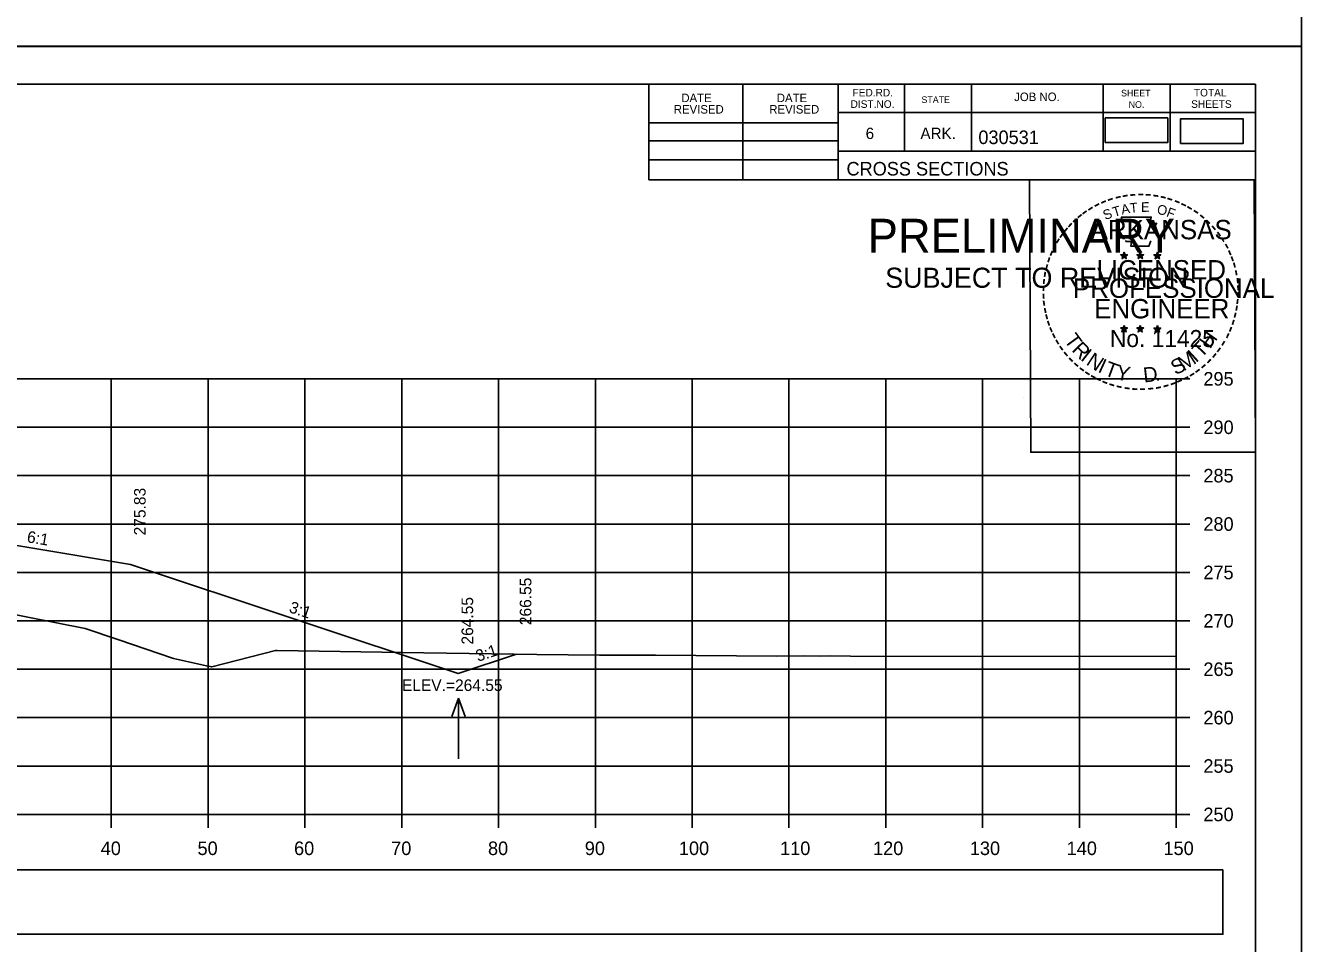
# Model space of a CAD drawing. Extents: x 285 to 4233, y -659 to 3710.
# Drawn here: x 2590.6 to 2722.4, y 1590.2 to 1685 of the extents above; entities that cross this region are included whole.
import ezdxf

# ---------------------------------------------------------------- set-up
doc = ezdxf.new("R2010")
doc.units = 0
for name, color, linetype in [('R_Axis', 7, 'Continuous'), ('R_Axis Annot', 7, 'Continuous'), ('R_Border', 7, 'Continuous'), ('R_Border PE', 7, 'Continuous'), ('R_Border Prem', 7, 'Continuous'), ('R_Exist Surface', 7, 'Continuous'), ('R_Fin Surface', 7, 'Continuous'), ('R_Grid', 7, 'Continuous'), ('R_No Plot', 7, 'Continuous'), ('R_Water Annot', 7, 'Continuous'), ('R_Xsect Elev', 7, 'Continuous'), ('R_Xsect Slope', 7, 'Continuous')]:
    doc.layers.add(name, color=color, linetype=linetype)

msp = doc.modelspace()

# ---------------------------------------------------------------- linework, layer by layer
at = {"layer": 'R_Axis'}
for p, q in [((2709.5, 1603.52), (2709.5, 1648.52)), ((2710.9, 1648.52), (2709.5, 1648.52)), ((2710.9, 1643.52), (2709.5, 1643.52)), ((2710.9, 1638.52), (2709.5, 1638.52)), ((2710.9, 1633.52), (2709.5, 1633.52)), ((2710.9, 1628.52), (2709.5, 1628.52)), ((2710.9, 1623.52), (2709.5, 1623.52)), ((2710.9, 1618.52), (2709.5, 1618.52)), ((2710.9, 1613.52), (2709.5, 1613.52)), ((2710.9, 1608.52), (2709.5, 1608.52)), ((2409.5, 1603.52), (2709.5, 1603.52)), ((2599.5, 1602.12), (2599.5, 1603.52)), ((2609.5, 1602.12), (2609.5, 1603.52)), ((2619.5, 1602.12), (2619.5, 1603.52)), ((2629.5, 1602.12), (2629.5, 1603.52)), ((2639.5, 1602.12), (2639.5, 1603.52)), ((2649.5, 1602.12), (2649.5, 1603.52)), ((2659.5, 1602.12), (2659.5, 1603.52)), ((2669.5, 1602.12), (2669.5, 1603.52)), ((2679.5, 1602.12), (2679.5, 1603.52)), ((2689.5, 1602.12), (2689.5, 1603.52)), ((2699.5, 1602.12), (2699.5, 1603.52)), ((2709.5, 1602.12), (2709.5, 1603.52)), ((2710.9, 1603.52), (2709.5, 1603.52))]:
    msp.add_line(p, q, dxfattribs=at)
at = {"layer": 'R_Axis Annot'}
for points in [[(2702.16, 1672.93), (2708.62, 1672.93), (2708.62, 1675.48), (2702.16, 1675.48)], [(2709.94, 1672.83), (2716.4, 1672.83), (2716.4, 1675.39), (2709.94, 1675.39)], [(2573.96, 1591.13), (2714.32, 1591.13), (2714.32, 1597.78), (2573.96, 1597.78)]]:
    msp.add_lwpolyline(points, close=True, dxfattribs=at)
at = {"layer": 'R_Border'}
for p, q in [((2401.5, 1678.98), (2717.68, 1678.98)), ((2655.04, 1669.1), (2655.04, 1678.98)), ((2664.72, 1669.1), (2664.72, 1678.98)), ((2674.58, 1678.98), (2674.58, 1669.1)), ((2681.42, 1678.98), (2681.42, 1672.04)), ((2688.36, 1678.98), (2688.36, 1672.04)), ((2701.94, 1678.98), (2701.94, 1672.04)), ((2708.88, 1678.98), (2708.88, 1672.04)), ((2717.68, 1473.52), (2717.68, 1678.98)), ((2717.68, 1676.04), (2674.58, 1676.04)), ((2717.68, 1676.06), (2717.68, 1676.06)), ((2655.04, 1674.96), (2674.58, 1674.96)), ((2655.04, 1673.1), (2674.58, 1673.1)), ((2655.04, 1671.16), (2674.58, 1671.16)), ((2717.68, 1672.04), (2674.58, 1672.04)), ((2677.54, 1672.04), (2717.68, 1672.04)), ((2717.68, 1669.1), (2655.04, 1669.1))]:
    msp.add_line(p, q, dxfattribs=at)
at = {"layer": 'R_Border PE'}
for p, q in [((2703.77, 1661.35), (2704.11, 1661.24)), ((2703.77, 1661.35), (2704.02, 1661.31)), ((2703.77, 1661.35), (2704, 1661.23)), ((2703.9, 1660.95), (2704.11, 1661.24)), ((2703.9, 1660.95), (2704.02, 1661.19)), ((2703.9, 1660.95), (2704.11, 1661.16)), ((2704.11, 1661.61), (2704.07, 1661.36)), ((2704.11, 1661.24), (2704.11, 1661.61)), ((2704.11, 1661.61), (2704.16, 1661.36)), ((2704.46, 1661.35), (2704.11, 1661.24)), ((2704.33, 1660.95), (2704.11, 1661.24)), ((2704.33, 1660.95), (2704.11, 1661.16)), ((2704.46, 1661.35), (2704.18, 1661.3)), ((2704.33, 1660.95), (2704.19, 1661.24)), ((2704.46, 1661.35), (2704.26, 1661.25)), ((2705.44, 1661.35), (2705.78, 1661.24)), ((2705.44, 1661.35), (2705.69, 1661.31)), ((2705.44, 1661.35), (2705.67, 1661.23)), ((2705.57, 1660.95), (2705.78, 1661.24)), ((2705.57, 1660.95), (2705.69, 1661.19)), ((2705.57, 1660.95), (2705.78, 1661.16)), ((2705.78, 1661.61), (2705.74, 1661.36)), ((2705.78, 1661.24), (2705.78, 1661.61)), ((2705.78, 1661.61), (2705.83, 1661.36)), ((2706.13, 1661.35), (2705.78, 1661.24)), ((2706, 1660.95), (2705.78, 1661.24)), ((2706, 1660.95), (2705.78, 1661.16)), ((2706.13, 1661.35), (2705.85, 1661.3)), ((2706, 1660.95), (2705.86, 1661.24)), ((2706.13, 1661.35), (2705.93, 1661.25)), ((2707.2, 1661.34), (2707.55, 1661.23)), ((2707.2, 1661.34), (2707.45, 1661.3)), ((2707.2, 1661.34), (2707.44, 1661.22)), ((2707.33, 1660.93), (2707.55, 1661.23)), ((2707.33, 1660.93), (2707.46, 1661.18)), ((2707.33, 1660.93), (2707.55, 1661.15)), ((2707.55, 1661.6), (2707.51, 1661.34)), ((2707.55, 1661.23), (2707.55, 1661.6)), ((2707.55, 1661.6), (2707.6, 1661.35)), ((2707.9, 1661.34), (2707.55, 1661.23)), ((2707.76, 1660.93), (2707.55, 1661.23)), ((2707.76, 1660.93), (2707.55, 1661.15)), ((2707.9, 1661.34), (2707.61, 1661.29)), ((2707.76, 1660.93), (2707.62, 1661.22)), ((2707.9, 1661.34), (2707.69, 1661.24)), ((2704.11, 1654.03), (2704.07, 1653.78)), ((2704.11, 1653.67), (2704.11, 1654.03)), ((2704.11, 1654.03), (2704.16, 1653.78)), ((2705.78, 1654.03), (2705.74, 1653.78)), ((2705.78, 1653.67), (2705.78, 1654.03)), ((2705.78, 1654.03), (2705.83, 1653.78)), ((2707.55, 1654.02), (2707.51, 1653.77)), ((2707.55, 1653.66), (2707.55, 1654.02)), ((2707.55, 1654.02), (2707.6, 1653.77)), ((2703.76, 1653.78), (2704.11, 1653.67)), ((2703.76, 1653.78), (2704.01, 1653.74)), ((2703.76, 1653.78), (2704, 1653.66)), ((2703.89, 1653.37), (2704.11, 1653.67)), ((2703.89, 1653.37), (2704.02, 1653.62)), ((2703.89, 1653.37), (2704.11, 1653.59)), ((2704.46, 1653.78), (2704.11, 1653.67)), ((2704.32, 1653.37), (2704.11, 1653.67)), ((2704.32, 1653.37), (2704.11, 1653.59)), ((2704.46, 1653.78), (2704.17, 1653.73)), ((2704.32, 1653.37), (2704.19, 1653.66)), ((2704.46, 1653.78), (2704.25, 1653.68)), ((2705.43, 1653.78), (2705.78, 1653.67)), ((2705.43, 1653.78), (2705.68, 1653.74)), ((2705.43, 1653.78), (2705.67, 1653.66)), ((2705.56, 1653.37), (2705.78, 1653.67)), ((2705.56, 1653.37), (2705.69, 1653.62)), ((2705.56, 1653.37), (2705.78, 1653.59)), ((2706.13, 1653.78), (2705.78, 1653.67)), ((2705.99, 1653.37), (2705.78, 1653.67)), ((2705.99, 1653.37), (2705.78, 1653.59)), ((2706.13, 1653.78), (2705.84, 1653.73)), ((2705.99, 1653.37), (2705.86, 1653.66)), ((2706.13, 1653.78), (2705.92, 1653.68)), ((2707.2, 1653.77), (2707.55, 1653.66)), ((2707.2, 1653.77), (2707.45, 1653.73)), ((2707.2, 1653.77), (2707.43, 1653.65)), ((2707.33, 1653.36), (2707.55, 1653.66)), ((2707.33, 1653.36), (2707.46, 1653.61)), ((2707.33, 1653.36), (2707.54, 1653.58)), ((2707.76, 1653.36), (2707.54, 1653.58)), ((2707.89, 1653.77), (2707.55, 1653.66)), ((2707.76, 1653.36), (2707.55, 1653.66)), ((2707.89, 1653.77), (2707.61, 1653.72)), ((2707.76, 1653.36), (2707.62, 1653.65)), ((2707.89, 1653.77), (2707.69, 1653.67))]:
    msp.add_line(p, q, dxfattribs=at)
for points in [[(2703.81, 1665.23), (2704.08, 1664.4)], [(2707.32, 1664.31), (2707.46, 1664.59), (2706.77, 1664.57), (2706.92, 1665.23), (2703.81, 1665.23)], [(2704.3, 1662.81), (2704.3, 1662.72), (2704.86, 1662.7), (2704.81, 1662.23), (2706.68, 1662.23), (2706.88, 1662.77)], [(2704.11, 1661.61), (2704.33, 1660.95), (2703.77, 1661.35), (2704.46, 1661.35), (2703.9, 1660.95), (2704.11, 1661.61)], [(2705.78, 1661.61), (2706, 1660.95), (2705.44, 1661.35), (2706.13, 1661.35), (2705.57, 1660.95), (2705.78, 1661.61)], [(2707.55, 1661.6), (2707.76, 1660.93), (2707.2, 1661.34), (2707.9, 1661.34), (2707.33, 1660.93), (2707.55, 1661.6)], [(2704.11, 1654.03), (2704.32, 1653.37), (2703.76, 1653.78), (2704.46, 1653.78), (2703.89, 1653.37), (2704.11, 1654.03)], [(2705.78, 1654.03), (2705.99, 1653.37), (2705.43, 1653.78), (2706.13, 1653.78), (2705.56, 1653.37), (2705.78, 1654.03)], [(2707.55, 1654.02), (2707.76, 1653.36), (2707.2, 1653.77), (2707.89, 1653.77), (2707.33, 1653.36), (2707.55, 1654.02)]]:
    msp.add_lwpolyline(points, dxfattribs=at)
for centre, radius in [((2704.11, 1661.24), 0.172), ((2704.11, 1661.24), 0.145), ((2704.11, 1661.24), 0.116), ((2704.11, 1661.24), 0.0991), ((2704.11, 1661.24), 0.0747), ((2704.11, 1661.24), 0.0495), ((2704.11, 1661.24), 0.0296), ((2705.78, 1661.24), 0.172), ((2705.78, 1661.24), 0.145), ((2705.78, 1661.24), 0.116), ((2705.78, 1661.24), 0.0991), ((2705.78, 1661.24), 0.0747), ((2705.78, 1661.24), 0.0495), ((2705.78, 1661.24), 0.0296), ((2707.55, 1661.23), 0.172), ((2707.55, 1661.23), 0.145), ((2707.55, 1661.23), 0.116), ((2707.55, 1661.23), 0.0991), ((2707.55, 1661.23), 0.0747), ((2707.55, 1661.23), 0.0495), ((2707.55, 1661.23), 0.0296), ((2704.11, 1653.67), 0.172), ((2704.11, 1653.67), 0.145), ((2704.11, 1653.67), 0.116), ((2704.11, 1653.67), 0.0991), ((2704.11, 1653.67), 0.0747), ((2704.11, 1653.67), 0.0495), ((2704.11, 1653.67), 0.0296), ((2705.78, 1653.67), 0.172), ((2705.78, 1653.67), 0.145), ((2705.78, 1653.67), 0.116), ((2705.78, 1653.67), 0.0991), ((2705.78, 1653.67), 0.0747), ((2705.78, 1653.67), 0.0495), ((2705.78, 1653.67), 0.0296), ((2707.55, 1653.66), 0.172), ((2707.55, 1653.66), 0.145), ((2707.55, 1653.66), 0.116), ((2707.55, 1653.66), 0.0991), ((2707.55, 1653.66), 0.0747), ((2707.55, 1653.66), 0.0495), ((2707.55, 1653.66), 0.0296)]:
    msp.add_circle(centre, radius, dxfattribs=at)
at = {"layer": 'R_Exist Surface'}
msp.add_lwpolyline([(2587.88, 1624.47), (2596.79, 1622.72), (2600.17, 1621.59), (2605.93, 1619.64), (2609.33, 1618.86), (2609.88, 1618.76), (2616.48, 1620.46), (2616.49, 1620.47), (2616.64, 1620.47), (2631.79, 1620.22), (2643.45, 1620.04), (2649.92, 1619.98), (2655.7, 1619.96), (2668.24, 1619.87), (2671.07, 1619.89), (2672.73, 1619.87), (2673.75, 1619.92), (2675.84, 1619.88), (2709.5, 1619.84)], dxfattribs=at)
at = {"layer": 'R_Fin Surface'}
msp.add_lwpolyline([(2464.45, 1627.13), (2487.75, 1619.36), (2517.5, 1629.28), (2541.5, 1633.28), (2547.5, 1633.52), (2571.5, 1633.04), (2573.5, 1633), (2581.5, 1632.68), (2601.5, 1629.35), (2635.33, 1618.07), (2641.34, 1620.07)], dxfattribs=at)
at = {"layer": 'R_Grid'}
for p, q in [((2409.5, 1648.52), (2709.5, 1648.52)), ((2599.5, 1603.52), (2599.5, 1648.52)), ((2609.5, 1603.52), (2609.5, 1648.52)), ((2619.5, 1603.52), (2619.5, 1648.52)), ((2629.5, 1603.52), (2629.5, 1648.52)), ((2639.5, 1603.52), (2639.5, 1648.52)), ((2649.5, 1603.52), (2649.5, 1648.52)), ((2659.5, 1603.52), (2659.5, 1648.52)), ((2669.5, 1603.52), (2669.5, 1648.52)), ((2679.5, 1603.52), (2679.5, 1648.52)), ((2689.5, 1603.52), (2689.5, 1648.52)), ((2699.5, 1603.52), (2699.5, 1648.52)), ((2709.5, 1603.52), (2709.5, 1648.52)), ((2409.5, 1643.52), (2709.5, 1643.52)), ((2409.5, 1638.52), (2709.5, 1638.52)), ((2409.5, 1633.52), (2709.5, 1633.52)), ((2409.5, 1628.52), (2709.5, 1628.52)), ((2409.5, 1623.52), (2709.5, 1623.52)), ((2409.5, 1618.52), (2709.5, 1618.52)), ((2409.5, 1613.52), (2709.5, 1613.52)), ((2409.5, 1608.52), (2709.5, 1608.52)), ((2409.5, 1603.52), (2709.5, 1603.52))]:
    msp.add_line(p, q, dxfattribs=at)
at = {"layer": 'R_No Plot'}
for p, q in [((2389.1, 1682.88), (2722.43, 1682.88)), ((2389.1, 1682.87), (2722.43, 1682.87)), ((2693.72, 1646.64), (2693.72, 1646.64))]:
    msp.add_line(p, q, dxfattribs=at)
for points in [[(2389.09, 1896.21), (2722.43, 1896.21), (2722.43, 1682.87), (2389.09, 1682.87)], [(2389.09, 1682.87), (2722.43, 1682.87), (2722.43, 1469.54), (2389.09, 1469.54)], [(2635.42, 1678.98), (2655.04, 1678.98), (2655.04, 1669.1), (2671.15, 1669.1), (2694.35, 1669.1), (2694.47, 1640.94), (2717.68, 1640.94), (2717.68, 1473.52), (2401.5, 1473.52), (2401.5, 1678.98)], [(2694.35, 1669.1), (2717.56, 1669.1), (2717.68, 1640.94), (2694.47, 1640.94)]]:
    msp.add_lwpolyline(points, close=True, dxfattribs=at)
at = {"layer": 'R_Water Annot'}
for p, q in [((2635.37, 1615.54), (2634.67, 1613.62)), ((2635.37, 1609.26), (2635.37, 1615.54)), ((2635.37, 1615.54), (2636.07, 1613.62))]:
    msp.add_line(p, q, dxfattribs=at)

# ---------------------------------------------------------------- texts
at = {"layer": 'R_Axis Annot'}
for s, p in [('295', (2712.3, 1647.82)), ('290', (2712.3, 1642.82)), ('285', (2712.3, 1637.82)), ('280', (2712.3, 1632.82)), ('275', (2712.3, 1627.82)), ('270', (2712.3, 1622.82)), ('265', (2712.3, 1617.82)), ('260', (2712.3, 1612.82)), ('255', (2712.3, 1607.82)), ('250', (2712.3, 1602.82)), ('40', (2598.41, 1599.32)), ('50', (2608.41, 1599.32)), ('60', (2618.38, 1599.32)), ('70', (2628.41, 1599.32)), ('80', (2638.41, 1599.32)), ('90', (2648.41, 1599.32)), ('100', (2658.13, 1599.32)), ('110', (2668.58, 1599.32)), ('120', (2678.18, 1599.32)), ('130', (2688.18, 1599.32)), ('140', (2698.18, 1599.32)), ('150', (2708.18, 1599.32))]:
    msp.add_text(s, height=1.4, dxfattribs=at).set_placement(p)
at = {"layer": 'R_Border'}
for s, height, p in [('DATE', 0.879, (2658.38, 1677.11)), ('DATE', 0.879, (2668.24, 1677.11)), ('FED.RD.', 0.782, (2676.06, 1677.7)), ('STATE', 0.684, (2683.18, 1677.02)), ('JOB NO.', 0.879, (2692.76, 1677.22)), ('SHEET', 0.684, (2703.8, 1677.7)), ('TOTAL', 0.782, (2711.32, 1677.7)), ('REVISED', 0.879, (2657.6, 1675.93)), ('REVISED', 0.879, (2667.46, 1675.93)), ('DIST.NO.', 0.782, (2675.86, 1676.52)), ('NO.', 0.684, (2704.58, 1676.52)), ('SHEETS', 0.782, (2711.04, 1676.52)), ('6', 1.17, (2677.42, 1673.3)), ('ARK.', 1.172, (2683.08, 1673.3)), ('030531', 1.4, (2689.06, 1672.78)), ('CROSS SECTIONS', 1.4, (2675.44, 1669.53))]:
    msp.add_text(s, height=height, rotation=360, dxfattribs=at).set_placement(p)
at = {"layer": 'R_Border PE'}
for s, height, rotation, p in [('-', 1.6, 19.1761, (2702.55, 1666.36)), ('-', 1.6, 13.6301, (2703.3, 1666.6)), ('-', 1.6, 10.2193, (2703.98, 1666.76)), ('-', 1.6, 5.8968, (2704.71, 1666.87)), ('-', 1.6, 0.1862, (2705.48, 1666.94)), ('-', 1.6, 357.743, (2706.21, 1666.93)), ('-', 1.6, 352.1617, (2706.95, 1666.87)), ('-', 1.6, 347.2049, (2707.67, 1666.76)), ('-', 1.6, 342.3362, (2708.3, 1666.61)), ('-', 1.6, 36.2317, (2700.11, 1665.01)), ('-', 1.6, 34.0636, (2700.69, 1665.4)), ('-', 1.6, 28.7918, (2701.29, 1665.77)), ('-', 1.6, 24.3072, (2701.92, 1666.09)), ('S', 1, 21.594, (2702.16, 1664.91)), ('T', 1, 16.4036, (2703.08, 1665.24)), ('A', 1, 11.2132, (2703.9, 1665.49)), ('T', 1, 6.0228, (2704.75, 1665.66)), ('E', 1, 0.8323, (2705.86, 1665.77)), ('O', 1, 350.4515, (2707.46, 1665.56)), ('F', 1, 340.0707, (2708.41, 1665.33)), ('-', 1.6, 337.8551, (2709.04, 1666.38)), ('-', 1.6, 334.1211, (2709.67, 1666.11)), ('-', 1.6, 329.6409, (2710.25, 1665.83)), ('-', 1.6, 325.8627, (2710.89, 1665.47)), ('-', 1.6, 48.423, (2698.76, 1663.73)), ('-', 1.6, 42.9622, (2699.2, 1664.21)), ('-', 1.6, 38.9507, (2699.64, 1664.63)), ('ARKANSAS', 2, 360, (2700.66, 1662.94)), ('-', 1.6, 320.5297, (2711.5, 1665.04)), ('-', 1.6, 315.5786, (2712.1, 1664.55)), ('-', 1.6, 54.2325, (2697.94, 1662.68)), ('-', 1.6, 50.6142, (2698.35, 1663.25)), ('-', 1.6, 309.8797, (2712.67, 1664)), ('-', 1.6, 306.6522, (2713.2, 1663.4)), ('-', 1.6, 62.8713, (2697.3, 1661.54)), ('-', 1.6, 58.0706, (2697.61, 1662.15)), ('-', 1.4, 303.6753, (2713.68, 1662.83)), ('-', 1.6, 299.6684, (2714, 1662.23)), ('-', 1.6, 72.3945, (2696.82, 1660.3)), ('-', 1.6, 67.7743, (2697.04, 1660.93)), ('LICENSED', 2, 360, (2701.26, 1658.79)), ('DWB', 0.01, 360, (2704.1, 1661.24)), ('DWB', 0.01, 360, (2705.77, 1661.24)), ('DWB', 0.01, 360, (2707.54, 1661.23)), ('-', 1.6, 294.6628, (2714.32, 1661.61)), ('-', 1.6, 290.5728, (2714.58, 1661.04)), ('-', 1.6, 81.2013, (2696.49, 1658.87)), ('-', 1.6, 75.461, (2696.63, 1659.59)), ('-', 1.6, 285.1233, (2714.82, 1660.46)), ('-', 1.6, 280.5493, (2715.02, 1659.72)), ('-', 1.6, 89.0622, (2696.39, 1657.48)), ('-', 1.6, 85.1863, (2696.42, 1658.18)), ('PROFESSIONAL', 2, 360, (2698.83, 1656.89)), ('-', 1.6, 276.5962, (2715.18, 1658.95)), ('-', 1.6, 274.3301, (2715.24, 1658.23)), ('-', 1.6, 94.1959, (2696.43, 1656.76)), ('-', 1.6, 98.9479, (2696.5, 1656.09)), ('ENGINEER', 2, 360, (2701.02, 1654.77)), ('-', 1.6, 263.5172, (2715.25, 1656.93)), ('-', 1.6, 269.9407, (2715.27, 1657.59)), ('-', 1.6, 101.7149, (2696.64, 1655.36)), ('-', 1.6, 255.7626, (2715.07, 1655.6)), ('-', 1.6, 260.9953, (2715.18, 1656.27)), ('-', 1.6, 105.4578, (2696.8, 1654.76)), ('-', 1.6, 109.0874, (2697.01, 1654.13)), ('-', 1.6, 252.8681, (2714.89, 1654.88)), ('-', 1.6, 114.0643, (2697.27, 1653.53)), ('-', 1.6, 115.7289, (2697.57, 1652.92)), ('T', 1.54, 306.0406, (2697.87, 1652.51)), ('No. 11425', 1.757, 360, (2702.65, 1651.81)), ('DWB', 0.01, 360, (2704.1, 1653.66)), ('DWB', 0.01, 360, (2705.77, 1653.66)), ('DWB', 0.01, 360, (2707.53, 1653.65)), ('H', 1.54, 54.6088, (2712.99, 1651.54)), ('-', 1.6, 244.6197, (2714.41, 1653.57)), ('-', 1.6, 247.8887, (2714.67, 1654.2)), ('-', 1.6, 120.4471, (2697.93, 1652.33)), ('-', 1.6, 125.8934, (2698.33, 1651.77)), ('-', 1.6, 130.7181, (2698.79, 1651.22)), ('R', 1.54, 314.005, (2698.63, 1651.46)), ('I', 1.54, 321.9694, (2699.53, 1650.53)), ('M', 1.54, 32.6563, (2710.26, 1649.28)), ('I', 1.54, 42.1136, (2711.54, 1650.12)), ('T', 1.54, 46.6444, (2712.1, 1650.6)), ('-', 1.6, 233.8452, (2713.61, 1652.17)), ('-', 1.6, 239.0712, (2714.01, 1652.82)), ('-', 1.6, 134.2238, (2699.31, 1650.67)), ('-', 1.6, 138.9338, (2699.84, 1650.21)), ('N', 1.54, 326.5002, (2700.1, 1650.06)), ('I', 1.54, 335.3603, (2701.31, 1649.27)), ('T', 1.54, 339.8912, (2701.97, 1648.94)), ('S', 1.54, 26.9312, (2709.42, 1648.87)), ('-', 1.6, 221.0851, (2712.18, 1650.53)), ('-', 1.6, 225.7653, (2712.7, 1651.04)), ('-', 1.6, 231.2538, (2713.18, 1651.6)), ('-', 1.6, 144.6463, (2700.39, 1649.8)), ('-', 1.6, 148.0898, (2700.95, 1649.43)), ('-', 1.6, 151.5704, (2701.53, 1649.11)), ('Y', 1.54, 347.8556, (2703.19, 1648.5)), ('D', 1.54, 6.3969, (2706.17, 1648.14)), ('-', 1.6, 207.3568, (2710.54, 1649.32)), ('-', 1.6, 212.2491, (2711.1, 1649.67)), ('-', 1.6, 215.7363, (2711.63, 1650.06)), ('-', 1.6, 154.6002, (2702.05, 1648.86)), ('-', 1.6, 158.5612, (2702.68, 1648.6)), ('-', 1.6, 162.7983, (2703.36, 1648.39)), ('-', 1.6, 167.5555, (2704.08, 1648.23)), ('-', 1.6, 173.1155, (2704.85, 1648.12)), ('-', 1.6, 176.5183, (2705.6, 1648.06)), ('-', 1.6, 181.5918, (2706.34, 1648.08)), ('-', 1.6, 185.8167, (2707.15, 1648.16)), ('-', 1.6, 191.2858, (2707.89, 1648.29)), ('.', 1.54, 13.7642, (2707.36, 1648.27)), ('-', 1.6, 195.4743, (2708.62, 1648.49)), ('-', 1.6, 200.7184, (2709.29, 1648.73)), ('-', 1.6, 204.2516, (2709.91, 1649.01))]:
    msp.add_text(s, height=height, rotation=rotation, dxfattribs=at).set_placement(p)
at = {"layer": 'R_Border Prem'}
for s, height, p in [('PRELIMINARY', 3.5, (2677.63, 1661.56)), ('DWB', 0.01, (2678.38, 1663.41)), ('SUBJECT TO REVISION', 2.0751, (2679.44, 1657.93))]:
    msp.add_text(s, height=height, rotation=360, dxfattribs=at).set_placement(p)
at = {"layer": 'R_Xsect Elev'}
for s, p in [('275.83', (2603.05, 1632.35)), ('266.55', (2642.89, 1623.07)), ('264.55', (2636.88, 1621.07))]:
    msp.add_text(s, height=1.2, rotation=90, dxfattribs=at).set_placement(p)
msp.add_text('ELEV.=264.55', height=1.2, dxfattribs=at).set_placement((2629.52, 1616.27))
at = {"layer": 'R_Xsect Slope'}
for s, rotation, p in [('6:1', 350.5377, (2590.73, 1631.65)), ('3:1', 341.5651, (2617.78, 1624.44)), ('3:1', 18.4349, (2637.38, 1619.28))]:
    msp.add_text(s, height=1.2, rotation=rotation, dxfattribs=at).set_placement(p)

doc.saveas('drawing.dxf')
